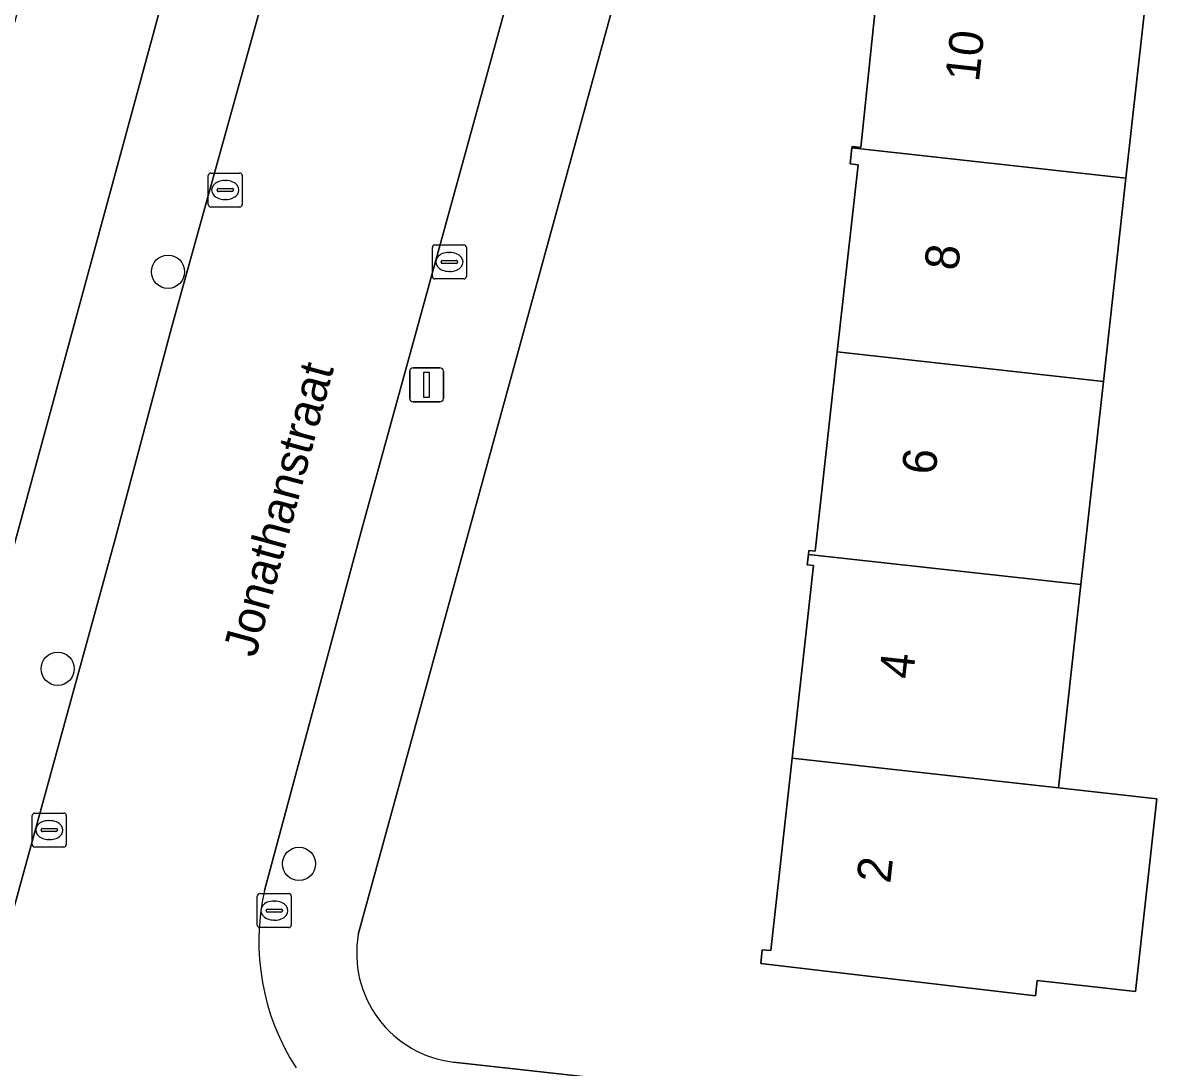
# Model space of a CAD drawing. Extents: x 162026 to 163502, y 387295 to 388169.
# Drawn here: x 162384.72 to 162418.75, y 388014.74 to 388045.47 of the extents above; entities that cross this region are included whole.
import ezdxf

# ---------------------------------------------------------------- set-up
doc = ezdxf.new("R2010")
doc.units = 0
for name, color, linetype in [('IMGEO_Boom', 7, 'Continuous'), ('IMGEO_Erf', 7, 'Continuous'), ('IMGEO_Kolk', 7, 'Continuous'), ('IMGEO_Lichtmast', 7, 'Continuous'), ('IMGEO_Openbare_ruimte_label', 7, 'Continuous'), ('IMGEO_Pand', 7, 'Continuous'), ('IMGEO_Pand_nummerreeks', 7, 'Continuous'), ('IMGEO_Rijbaan_lokaal_open', 7, 'Continuous'), ('IMGEO_Voetpad_open', 7, 'Continuous')]:
    doc.layers.add(name, color=color, linetype=linetype)

msp = doc.modelspace()

# ---------------------------------------------------------------- linework, layer by layer
at = {"layer": 'IMGEO_Boom'}
for centre in [(162388.982, 388038.16), (162385.736, 388026.481), (162392.835, 388020.741)]:
    msp.add_circle(centre, 0.489, dxfattribs=at)
at = {"layer": 'IMGEO_Erf'}
msp.add_lwpolyline([(162394.703, 388067.775), (162390.797, 388068.834), (162389.184, 388062.886), (162387.611, 388057.089), (162386.038, 388051.289), (162384.465, 388045.491), (162382.893, 388039.692), (162381.32, 388033.894), (162379.747, 388028.095), (162378.175, 388022.298), (162376.564, 388016.36), (162380.416, 388015.314)], close=True, dxfattribs=at)
for points in [[(162405.499, 388058.465), (162394.58, 388018.661)], [(162417.824, 388046.886), (162417.162, 388040.909), (162416.5, 388034.933), (162415.838, 388028.956), (162415.177, 388022.979), (162418.068, 388022.659), (162417.44, 388016.992), (162414.549, 388017.312), (162414.499, 388016.859), (162406.417, 388017.807), (162406.461, 388018.213), (162406.715, 388018.191), (162407.342, 388023.847), (162407.97, 388029.517), (162407.787, 388029.542), (162407.821, 388029.845), (162407.833, 388029.958), (162408.021, 388029.944), (162408.67, 388035.801), (162409.281, 388041.308), (162409.052, 388041.337), (162409.103, 388041.803), (162409.107, 388041.842), (162409.361, 388041.814), (162409.986, 388047.755)], [(162397.378, 388014.911), (162415.444, 388012.912), (162421.159, 388012.279), (162425.29, 388011.822), (162425.724, 388015.809)]]:
    msp.add_lwpolyline(points, dxfattribs=at)
msp.add_arc((162397.752, 388018.109), 3.22, 170.1283, 263.3274, dxfattribs=at)
at = {"layer": 'IMGEO_Kolk'}
for p, q in [((162390.165, 388040.138), (162390.165, 388040.99)), ((162390.24, 388041.064), (162391.092, 388041.064)), ((162391.166, 388040.99), (162391.166, 388040.138)), ((162390.653, 388040.844), (162390.678, 388040.844)), ((162390.424, 388040.558), (162390.424, 388040.57)), ((162390.862, 388040.521), (162390.464, 388040.521)), ((162390.467, 388040.607), (162390.865, 388040.607)), ((162390.908, 388040.57), (162390.908, 388040.558)), ((162391.092, 388040.064), (162390.24, 388040.064)), ((162390.676, 388040.284), (162390.651, 388040.284)), ((162396.834, 388038.949), (162397.686, 388038.949)), ((162396.759, 388038.023), (162396.759, 388038.875)), ((162397.247, 388038.729), (162397.272, 388038.729)), ((162397.76, 388038.875), (162397.76, 388038.023)), ((162397.018, 388038.443), (162397.018, 388038.455)), ((162397.456, 388038.406), (162397.058, 388038.406)), ((162397.061, 388038.492), (162397.459, 388038.492)), ((162397.502, 388038.455), (162397.502, 388038.443)), ((162397.686, 388037.949), (162396.834, 388037.949)), ((162397.27, 388038.169), (162397.245, 388038.169)), ((162384.989, 388021.309), (162384.989, 388022.161)), ((162385.064, 388022.235), (162385.916, 388022.235)), ((162385.477, 388022.015), (162385.502, 388022.015)), ((162385.99, 388022.161), (162385.99, 388021.309)), ((162385.248, 388021.729), (162385.248, 388021.741)), ((162385.686, 388021.692), (162385.288, 388021.692)), ((162385.291, 388021.778), (162385.689, 388021.778)), ((162385.732, 388021.741), (162385.732, 388021.729)), ((162385.5, 388021.455), (162385.475, 388021.455)), ((162385.916, 388021.235), (162385.064, 388021.235)), ((162391.608, 388018.942), (162391.608, 388019.794)), ((162391.683, 388019.868), (162392.535, 388019.868)), ((162392.096, 388019.648), (162392.121, 388019.648)), ((162392.609, 388019.794), (162392.609, 388018.942)), ((162391.867, 388019.362), (162391.867, 388019.374)), ((162392.305, 388019.325), (162391.907, 388019.325)), ((162391.91, 388019.411), (162392.308, 388019.411)), ((162392.351, 388019.374), (162392.351, 388019.362)), ((162392.535, 388018.868), (162391.683, 388018.868)), ((162392.119, 388019.088), (162392.094, 388019.088))]:
    msp.add_line(p, q, dxfattribs=at)
for points in [[(162390.165, 388040.138), (162390.165, 388040.99)], [(162390.24, 388041.064), (162391.092, 388041.064)], [(162391.166, 388040.99), (162391.166, 388040.138)], [(162391.092, 388040.064), (162390.24, 388040.064)], [(162396.834, 388038.949), (162397.686, 388038.949)], [(162396.759, 388038.023), (162396.759, 388038.875)], [(162397.76, 388038.875), (162397.76, 388038.023)], [(162397.686, 388037.949), (162396.834, 388037.949)], [(162384.989, 388021.309), (162384.989, 388022.161)], [(162385.064, 388022.235), (162385.916, 388022.235)], [(162385.99, 388022.161), (162385.99, 388021.309)], [(162385.916, 388021.235), (162385.064, 388021.235)], [(162391.608, 388018.942), (162391.608, 388019.794)], [(162391.683, 388019.868), (162392.535, 388019.868)], [(162392.609, 388019.794), (162392.609, 388018.942)], [(162392.535, 388018.868), (162391.683, 388018.868)]]:
    msp.add_lwpolyline(points, dxfattribs=at)
for centre, radius, start, end in [((162390.242, 388040.988), 0.0765, 91.552, 178.448), ((162390.242, 388040.988), 0.0765, 91.552, 178.448), ((162391.09, 388040.988), 0.0765, 1.552, 88.448), ((162391.09, 388040.988), 0.0765, 1.552, 88.448), ((162390.464, 388040.567), 0.0403, 85.8775, 175.7526), ((162390.461, 388040.557), 0.0366, 178.938, 274.7102), ((162390.865, 388040.564), 0.043, 264.8664, 352.4533), ((162390.869, 388040.569), 0.0386, 1.7309, 96.639), ((162390.242, 388040.14), 0.0765, 181.552, 268.448), ((162390.242, 388040.14), 0.0765, 181.552, 268.448), ((162391.09, 388040.14), 0.0765, 271.552, 358.448), ((162391.09, 388040.14), 0.0765, 271.552, 358.448), ((162396.836, 388038.873), 0.0765, 91.552, 178.448), ((162396.836, 388038.873), 0.0765, 91.552, 178.448), ((162397.684, 388038.873), 0.0765, 1.552, 88.448), ((162397.684, 388038.873), 0.0765, 1.552, 88.448), ((162397.058, 388038.452), 0.0403, 85.8775, 175.7526), ((162397.055, 388038.442), 0.0366, 178.938, 274.7102), ((162397.459, 388038.449), 0.043, 264.8664, 352.4533), ((162397.463, 388038.454), 0.0386, 1.7309, 96.639), ((162396.836, 388038.025), 0.0765, 181.552, 268.448), ((162396.836, 388038.025), 0.0765, 181.552, 268.448), ((162397.684, 388038.025), 0.0765, 271.552, 358.448), ((162397.684, 388038.025), 0.0765, 271.552, 358.448), ((162385.066, 388022.159), 0.0765, 91.552, 178.448), ((162385.066, 388022.159), 0.0765, 91.552, 178.448), ((162385.914, 388022.159), 0.0765, 1.552, 88.448), ((162385.914, 388022.159), 0.0765, 1.552, 88.448), ((162385.288, 388021.738), 0.0403, 85.8775, 175.7526), ((162385.285, 388021.728), 0.0366, 178.938, 274.7102), ((162385.689, 388021.735), 0.043, 264.8664, 352.4533), ((162385.693, 388021.74), 0.0386, 1.7309, 96.639), ((162385.066, 388021.311), 0.0765, 181.552, 268.448), ((162385.066, 388021.311), 0.0765, 181.552, 268.448), ((162385.914, 388021.311), 0.0765, 271.552, 358.448), ((162385.914, 388021.311), 0.0765, 271.552, 358.448), ((162391.685, 388019.792), 0.0765, 91.552, 178.448), ((162391.685, 388019.792), 0.0765, 91.552, 178.448), ((162392.533, 388019.792), 0.0765, 1.552, 88.448), ((162392.533, 388019.792), 0.0765, 1.552, 88.448), ((162391.907, 388019.371), 0.0403, 85.8775, 175.7526), ((162391.904, 388019.361), 0.0366, 178.938, 274.7102), ((162392.308, 388019.368), 0.043, 264.8664, 352.4533), ((162392.312, 388019.373), 0.0386, 1.7309, 96.639), ((162391.685, 388018.944), 0.0765, 181.552, 268.448), ((162391.685, 388018.944), 0.0765, 181.552, 268.448), ((162392.533, 388018.944), 0.0765, 271.552, 358.448), ((162392.533, 388018.944), 0.0765, 271.552, 358.448)]:
    msp.add_arc(centre, radius, start, end, dxfattribs=at)
for centre, major_axis, ratio, start_param, end_param in [((162390.652, 388040.564), (-0.387, 0.002), 0.722429, 4.712389, 7.853982), ((162390.677, 388040.564), (-0.39, 0.002), 0.717154, 1.570796, 4.712389), ((162397.246, 388038.449), (-0.387, 0.002), 0.722429, 4.712389, 7.853982), ((162397.271, 388038.449), (-0.39, 0.002), 0.717154, 1.570796, 4.712389), ((162385.476, 388021.735), (-0.387, 0.002), 0.722429, 4.712389, 7.853982), ((162385.501, 388021.735), (-0.39, 0.002), 0.717154, 1.570796, 4.712389), ((162392.095, 388019.368), (-0.387, 0.002), 0.722429, 4.712389, 7.853982), ((162392.12, 388019.368), (-0.39, 0.002), 0.717154, 1.570796, 4.712389)]:
    msp.add_ellipse(centre, major_axis=major_axis, ratio=ratio, start_param=start_param, end_param=end_param, dxfattribs=at)
at = {"layer": 'IMGEO_Lichtmast'}
for p, q in [((162396.092, 388034.432), (162396.092, 388035.232)), ((162396.092, 388035.232), (162396.092, 388034.432)), ((162396.192, 388035.332), (162396.982, 388035.332)), ((162396.982, 388035.332), (162396.192, 388035.332)), ((162397.082, 388035.232), (162397.082, 388034.432)), ((162397.082, 388034.432), (162397.082, 388035.232)), ((162396.982, 388034.332), (162396.192, 388034.332)), ((162396.192, 388034.332), (162396.982, 388034.332))]:
    msp.add_line(p, q, dxfattribs=at)
msp.add_lwpolyline([(162396.512, 388035.207), (162396.662, 388035.207), (162396.662, 388034.457), (162396.512, 388034.457), (162396.512, 388035.207)], dxfattribs=at)
for centre, start, end in [((162396.192, 388035.232), 90, 180), ((162396.192, 388035.232), 90, 180), ((162396.982, 388035.232), 0, 90), ((162396.982, 388035.232), 360, 90), ((162396.192, 388034.432), 180, 270), ((162396.192, 388034.432), 180, 270), ((162396.982, 388034.432), 270, 0), ((162396.982, 388034.432), 270, 0)]:
    msp.add_arc(centre, 0.1, start, end, dxfattribs=at)
at = {"layer": 'IMGEO_Pand'}
for points in [[(162417.824, 388046.886), (162409.986, 388047.755), (162409.361, 388041.814), (162409.107, 388041.842), (162409.103, 388041.803), (162417.162, 388040.909)], [(162408.67, 388035.801), (162416.5, 388034.933), (162417.162, 388040.909), (162409.103, 388041.803), (162409.052, 388041.337), (162409.281, 388041.308)], [(162407.821, 388029.845), (162415.838, 388028.956), (162416.5, 388034.933), (162408.67, 388035.801), (162408.021, 388029.944), (162407.833, 388029.958)], [(162407.342, 388023.847), (162415.177, 388022.979), (162415.838, 388028.956), (162407.821, 388029.845), (162407.787, 388029.542), (162407.97, 388029.517)], [(162415.177, 388022.979), (162407.342, 388023.847), (162406.715, 388018.191), (162406.461, 388018.213), (162406.417, 388017.807), (162414.499, 388016.859), (162414.549, 388017.312), (162417.44, 388016.992), (162418.068, 388022.659)]]:
    msp.add_lwpolyline(points, close=True, dxfattribs=at)
at = {"layer": 'IMGEO_Rijbaan_lokaal_open'}
for points in [[(162396.157, 388061.976), (162389.086, 388036.514), (162387.431, 388030.292), (162382.807, 388013.506), (162381.865, 388010.085), (162378.596, 387998.218), (162376.084, 387989.193), (162373.857, 387981.19), (162377.446, 387980.651), (162381.183, 387980.09), (162383.308, 387988.324), (162386.344, 388000)], [(162391.819, 388019.959), (162394.696, 388030.627), (162399.348, 388047.553), (162402.53, 388059.088)]]:
    msp.add_lwpolyline(points, dxfattribs=at)
msp.add_arc((162398.526, 388018.461), 6.872, 167.4132, 212.7769, dxfattribs=at)
at = {"layer": 'IMGEO_Voetpad_open'}
for points in [[(162467.648, 388066.927), (162401.755, 388074.205), (162396.657, 388074.813), (162395.131, 388069.348), (162394.703, 388067.775), (162380.416, 388015.314), (162380.035, 388013.914), (162376.246, 388000), (162373.922, 387991.467)], [(162378.596, 387998.218), (162381.865, 388010.085), (162381.383, 388010.218), (162382.325, 388013.639), (162382.807, 388013.506), (162387.431, 388030.292), (162389.086, 388036.514), (162396.157, 388061.976)], [(162402.53, 388059.088), (162399.348, 388047.553), (162394.696, 388030.627), (162391.819, 388019.959)], [(162394.58, 388018.661), (162405.499, 388058.465)], [(162396.986, 388012.178), (162421.469, 388009.467), (162421.525, 388009.964), (162425.126, 388009.561), (162425.07, 388009.064), (162426.506, 388008.903), (162426.562, 388009.4), (162426.738, 388011.662), (162425.29, 388011.822), (162421.159, 388012.279), (162415.444, 388012.912), (162397.378, 388014.911)]]:
    msp.add_lwpolyline(points, dxfattribs=at)
for centre, radius, start, end in [((162398.526, 388018.461), 6.872, 167.4132, 212.7769), ((162397.752, 388018.109), 3.22, 170.1283, 263.3274)]:
    msp.add_arc(centre, radius, start, end, dxfattribs=at)

# ---------------------------------------------------------------- texts
at = {"layer": 'IMGEO_Openbare_ruimte_label'}
msp.add_text('Jonathanstraat', height=1, rotation=74.8655, dxfattribs=at).set_placement((162391.556, 388026.785))
at = {"layer": 'IMGEO_Pand_nummerreeks'}
for s, rotation, p in [('10', 83.6977, (162412.835, 388043.721)), ('8', 83.6984, (162412.221, 388038.171)), ('6', 83.6984, (162411.557, 388032.161)), ('4', 83.6984, (162410.894, 388026.154)), ('2', 83.6977, (162410.23, 388020.146))]:
    msp.add_text(s, height=1, rotation=rotation, dxfattribs=at).set_placement(p)

doc.saveas('drawing.dxf')
